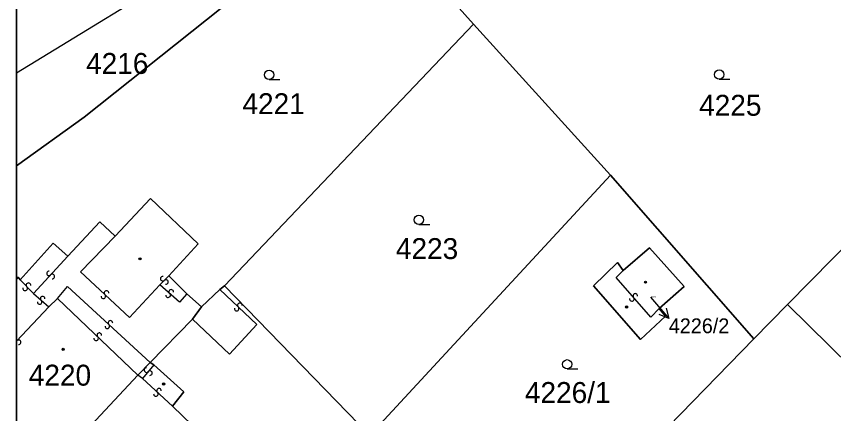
# Model space of a CAD drawing. Extents: x -598233 to -596890, y -1157848 to -1156431.
# Drawn here: x -598232.9 to -598166.6, y -1157001.4 to -1156969.1 of the extents above; entities that cross this region are included whole.
import ezdxf

# ---------------------------------------------------------------- set-up
doc = ezdxf.new("R2010")
doc.units = 0
for name, color, linetype in [('Level 1', 7, 'Continuous'), ('Level 13', 7, 'Continuous'), ('Level 3', 7, 'Continuous'), ('Level 4', 7, 'Continuous'), ('Level 5', 7, 'Continuous'), ('Level 57', 7, 'Continuous'), ('Level 60', 7, 'Continuous'), ('Vrstva 60', 7, 'Continuous'), ('zajmove_uzemi', 7, 'Continuous')]:
    doc.layers.add(name, color=color, linetype=linetype)

msp = doc.modelspace()

# ---------------------------------------------------------------- linework, layer by layer
at = {"layer": 'Level 1'}
for points in [[(-598205.01, -1156959.45), (-598227.39, -1156977.29), (-598232.89, -1156981.238)], [(-598204.71, -1156959.73), (-598195.78, -1156969.72)], [(-598195.78, -1156969.72), (-598216.01, -1156990.98)], [(-598195.78, -1156969.72), (-598184.68, -1156981.99)], [(-598150.11, -1156971.99), (-598170.3, -1156992.5)], [(-598184.68, -1156981.99), (-598203.73, -1157002.61)], [(-598173.05, -1156995.3), (-598184.68, -1156981.99)], [(-598224.87, -1156986.94), (-598222, -1156983.88), (-598218.13, -1156987.57), (-598220.52, -1156990.18)], [(-598228.72, -1156988.58), (-598226.12, -1156985.79), (-598224.87, -1156986.94)], [(-598232.58, -1156990.49), (-598229.91, -1156987.53), (-598228.72, -1156988.58)], [(-598183.65, -1156989.75), (-598181.52, -1156987.89), (-598178.69, -1156991.03), (-598180.71, -1156992.83)], [(-598180.71, -1156992.83), (-598180.2, -1156993.44), (-598182.23, -1156995.34), (-598186.05, -1156990.98), (-598184.1, -1156989.09), (-598183.65, -1156989.75)], [(-598232.89, -1156990.445), (-598232.73, -1156990.27), (-598232.58, -1156990.49)], [(-598220.52, -1156990.18), (-598219.05, -1156991.64)], [(-598216.37, -1156991.27), (-598217.86, -1156992.7)], [(-598216.01, -1156990.98), (-598216.37, -1156991.27)], [(-598216.01, -1156990.98), (-598204.21, -1157003.13)], [(-598219.05, -1156991.64), (-598217.86, -1156992.7)], [(-598217.86, -1156992.7), (-598218.6, -1156993.7)], [(-598173.05, -1156995.3), (-598170.3, -1156992.5)], [(-598170.3, -1156992.5), (-598158.29, -1157004.34)], [(-598218.6, -1156993.7), (-598222.02, -1156997.22)], [(-598173.05, -1156995.3), (-598185.93, -1157008.54)], [(-598222.02, -1156997.22), (-598223.02, -1156998.23)], [(-598221.72, -1156997.4), (-598222.02, -1156997.22)], [(-598220.22, -1157000.77), (-598219.3, -1156999.59), (-598221.72, -1156997.4)], [(-598223.02, -1156998.23), (-598229.46, -1157005.14)], [(-598229.46, -1157005.14), (-598221.81, -1157012.34), (-598215.47, -1157005.36), (-598220.22, -1157000.77)]]:
    msp.add_lwpolyline(points, dxfattribs=at)
at = {"layer": 'Level 13'}
for centre, start, end in [((-598230.245, -1156989.975), 84.71618, 317.30618), ((-598229.975, -1156990.226), 264.93064, 137.02864), ((-598231.906, -1156990.933), 350.86221, 223.45221), ((-598221.009, -1156990.408), 81.76314, 314.35314), ((-598220.752, -1156990.673), 261.9776, 134.07559), ((-598232.175, -1156991.186), 171.07667, 43.17467), ((-598225.574, -1156991.566), 354.24626, 226.83626), ((-598220.327, -1156991.473), 355.56922, 228.15922), ((-598230.759, -1156992.021), 356.80921, 228.90721), ((-598225.827, -1156991.834), 174.46072, 46.55871), ((-598220.574, -1156991.747), 175.78368, 47.88168), ((-598182.94, -1156992.04), 168.58384, 40.68184), ((-598182.661, -1156991.799), 348.36939, 220.95939), ((-598231, -1156992.299), 176.59475, 49.18475), ((-598215.008, -1156992.832), 173.43131, 46.02131), ((-598214.751, -1156992.568), 353.64576, 225.74376), ((-598225.254, -1156993.995), 354.72725, 226.82524), ((-598225.505, -1156994.265), 174.51279, 47.10279), ((-598232.707, -1156995.567), 263.81934, 136.40934), ((-598226.418, -1156995.253), 173.5489, 46.1389), ((-598226.162, -1156994.988), 353.76335, 225.86135), ((-598232.973, -1156995.312), 296.7142, 316.13179), ((-598222.33, -1156997.831), 86.94528, 319.53528), ((-598222.05, -1156998.07), 267.15973, 139.25773), ((-598221.314, -1156999.506), 354.10802, 226.69802), ((-598221.567, -1156999.774), 174.32248, 46.42047)]:
    msp.add_arc(centre, 0.184, start, end, dxfattribs=at)
at = {"layer": 'Level 3'}
msp.add_line((-598232.89, -1156995.488), (-598230.25, -1156992.69), dxfattribs=at)
for points in [[(-598177.03, -1156929.81), (-598186.94, -1156941.05), (-598196.15, -1156948.64), (-598205.14, -1156955.85), (-598209.23, -1156958.75), (-598217.82, -1156964.49), (-598232.89, -1156973.723)], [(-598221.25, -1156990.9), (-598223.71, -1156993.55), (-598227.69, -1156989.85), (-598224.87, -1156986.94)], [(-598228.72, -1156988.58), (-598231.5, -1156991.62)], [(-598180.71, -1156992.83), (-598181.39, -1156993.53), (-598184.21, -1156990.31), (-598183.65, -1156989.75)], [(-598231.5, -1156991.62), (-598232.58, -1156990.49)], [(-598220.52, -1156990.18), (-598221.25, -1156990.9)], [(-598229.56, -1156992), (-598228.73, -1156991.04), (-598222.02, -1156997.22)], [(-598219.05, -1156991.64), (-598219.65, -1156992.32), (-598221.25, -1156990.9)], [(-598216.37, -1156991.27), (-598213.38, -1156994.13), (-598215.59, -1156996.53), (-598218.6, -1156993.7)], [(-598231.5, -1156991.62), (-598230.25, -1156992.69)], [(-598230.25, -1156992.69), (-598229.56, -1156992)], [(-598229.56, -1156992), (-598223.02, -1156998.23)], [(-598221.72, -1156997.4), (-598222.65, -1156998.5)], [(-598222.65, -1156998.5), (-598223.02, -1156998.23)], [(-598220.22, -1157000.77), (-598222.65, -1156998.5)]]:
    msp.add_lwpolyline(points, dxfattribs=at)
at = {"layer": 'Level 5'}
for p, q in [((-598212.38, -1156974.22), (-598211.505, -1156974.22)), ((-598175.85, -1156974.2), (-598174.975, -1156974.2)), ((-598200.22, -1156986), (-598199.345, -1156986)), ((-598188.19, -1156997.73), (-598187.315, -1156997.73))]:
    msp.add_line(p, q, dxfattribs=at)
for centre, radius in [((-598212.38, -1156973.845), 0.375), ((-598175.85, -1156973.825), 0.375), ((-598200.22, -1156985.625), 0.375), ((-598222.86, -1156988.79), 0.09), ((-598222.86, -1156988.79), 0.0521), ((-598181.83, -1156990.69), 0.09), ((-598181.83, -1156990.69), 0.0521), ((-598183.37, -1156992.71), 0.09), ((-598183.37, -1156992.71), 0.0521), ((-598229.09, -1156996.15), 0.09), ((-598229.09, -1156996.15), 0.0521), ((-598188.19, -1156997.355), 0.375), ((-598220.94, -1156998.96), 0.09), ((-598220.94, -1156998.96), 0.0521)]:
    msp.add_circle(centre, radius, dxfattribs=at)
at = {"layer": 'Level 57'}
msp.add_line((-598181.42, -1156991.91), (-598179.94, -1156993.63), dxfattribs=at)
msp.add_lwpolyline([(-598180.147, -1156992.81), (-598179.94, -1156993.63), (-598180.72, -1156993.303)], dxfattribs=at)
at = {"layer": 'Level 60'}
for points in [[(-598166.14, -1156946.6), (-598150.11, -1156971.99), (-598170.3, -1156992.5), (-598173.05, -1156995.3), (-598184.68, -1156981.99), (-598195.78, -1156969.72), (-598204.71, -1156959.73), (-598205.01, -1156959.45), (-598182.53, -1156938.39), (-598182.33, -1156938.71), (-598178.97, -1156942.36), (-598183.73, -1156946.69), (-598183.39, -1156947.03), (-598187.46, -1156950.75), (-598184.17, -1156954.37), (-598185.98, -1156956.09), (-598182.45, -1156959.89), (-598180.57, -1156958.17), (-598178.8, -1156960.21), (-598170.05, -1156952.22), (-598171.04, -1156951.09), (-598167.19, -1156947.57)], [(-598216.01, -1156990.98), (-598195.78, -1156969.72), (-598184.68, -1156981.99), (-598203.73, -1157002.61), (-598204.21, -1157003.13)], [(-598150.11, -1156971.99), (-598148.82, -1156974.13), (-598141.12, -1156987), (-598142.43, -1156988.32), (-598148.65, -1156982.24), (-598148.98, -1156982.56), (-598152.5, -1156979.11), (-598161.76, -1156988.6), (-598162.71, -1156989.55), (-598158.68, -1156993.51), (-598158.92, -1156994.28), (-598158.76, -1156995.02), (-598158.36, -1156995.6), (-598157.71, -1156995.97), (-598157.01, -1156996.04), (-598156.38, -1156995.76), (-598156.07, -1156996.07), (-598154.86, -1157000.88), (-598155.13, -1157001.15), (-598158.29, -1157004.34), (-598170.3, -1156992.5)], [(-598184.68, -1156981.99), (-598173.05, -1156995.3), (-598185.93, -1157008.54), (-598190.9, -1157013.65), (-598191.63, -1157014.42), (-598203.73, -1157002.61)], [(-598181.52, -1156987.89), (-598178.69, -1156991.03), (-598180.71, -1156992.83), (-598180.2, -1156993.44), (-598182.23, -1156995.34), (-598186.05, -1156990.98), (-598184.1, -1156989.09), (-598183.65, -1156989.75)], [(-598178.69, -1156991.03), (-598181.52, -1156987.89), (-598183.65, -1156989.75), (-598184.1, -1156989.09), (-598186.05, -1156990.98), (-598182.23, -1156995.34), (-598180.2, -1156993.44), (-598180.71, -1156992.83)], [(-598218.6, -1156993.7), (-598217.86, -1156992.7), (-598216.37, -1156991.27), (-598216.01, -1156990.98), (-598204.21, -1157003.13), (-598219.7, -1157020.24), (-598219.96, -1157020.54), (-598232.66, -1157008.57), (-598232.4, -1157008.29), (-598229.46, -1157005.14), (-598221.81, -1157012.34), (-598215.47, -1157005.36), (-598220.22, -1157000.77), (-598219.3, -1156999.59), (-598221.72, -1156997.4), (-598222.02, -1156997.22)], [(-598173.05, -1156995.3), (-598170.3, -1156992.5), (-598158.29, -1157004.34), (-598159.9, -1157005.97), (-598162.01, -1157008.1), (-598164.13, -1157010.24), (-598173.93, -1157020.14), (-598185.93, -1157008.54)], [(-598223.02, -1156998.23), (-598222.02, -1156997.22), (-598221.72, -1156997.4), (-598219.3, -1156999.59), (-598220.22, -1157000.77), (-598215.47, -1157005.36), (-598221.81, -1157012.34), (-598229.46, -1157005.14)]]:
    msp.add_lwpolyline(points, close=True, dxfattribs=at)
at = {"layer": 'Vrstva 60'}
for points in [[(-598232.89, -1156430.856), (-598232.89, -1157835.582)], [(-598232.89, -1156968.469), (-598232.89, -1156981.238), (-598227.39, -1156977.29), (-598205.01, -1156959.45)]]:
    msp.add_lwpolyline(points, dxfattribs=at)
for points in [[(-598232.89, -1156981.238), (-598232.89, -1156990.445), (-598232.73, -1156990.27), (-598232.58, -1156990.49), (-598229.91, -1156987.53), (-598228.72, -1156988.58), (-598226.12, -1156985.79), (-598224.87, -1156986.94), (-598222, -1156983.88), (-598218.13, -1156987.57), (-598220.52, -1156990.18), (-598219.05, -1156991.64), (-598217.86, -1156992.7), (-598216.37, -1156991.27), (-598216.01, -1156990.98), (-598195.78, -1156969.72), (-598204.71, -1156959.73), (-598205.01, -1156959.45), (-598227.39, -1156977.29)], [(-598232.89, -1156990.445), (-598232.89, -1157001.963), (-598229.46, -1157005.14), (-598223.02, -1156998.23), (-598222.02, -1156997.22), (-598218.6, -1156993.7), (-598217.86, -1156992.7), (-598219.05, -1156991.64), (-598220.52, -1156990.18), (-598218.13, -1156987.57), (-598222, -1156983.88), (-598224.87, -1156986.94), (-598226.12, -1156985.79), (-598228.72, -1156988.58), (-598229.91, -1156987.53), (-598232.58, -1156990.49), (-598232.73, -1156990.27)]]:
    msp.add_lwpolyline(points, close=True, dxfattribs=at)
at = {"layer": 'zajmove_uzemi'}
msp.add_lwpolyline([(-598232.89, -1156430.856), (-596890.462, -1156430.856), (-596890.462, -1157848.461), (-598232.89, -1157848.461)], close=True, dxfattribs=at)

# ---------------------------------------------------------------- texts
at = {"layer": 'Level 4'}
for s, height, p in [('4221', 1.7, (-598214.54, -1156977.04)), ('4225', 1.7, (-598177.48, -1156977.17)), ('4223', 1.7, (-598202.09, -1156988.81)), ('4226/2', 0.1, (-598181.42, -1156991.91)), ('4220', 1.7, (-598231.88, -1156999.09)), ('4226/1', 1.7, (-598191.62, -1157000.5))]:
    msp.add_text(s, height=height, dxfattribs=at).set_placement(p)
at = {"layer": 'Level 57'}
for s, height, p in [('4216', 1.7, (-598227.23, -1156973.77)), ('4226/2', 1.2, (-598179.94, -1156994.83))]:
    msp.add_text(s, height=height, dxfattribs=at).set_placement(p)

doc.saveas('drawing.dxf')
